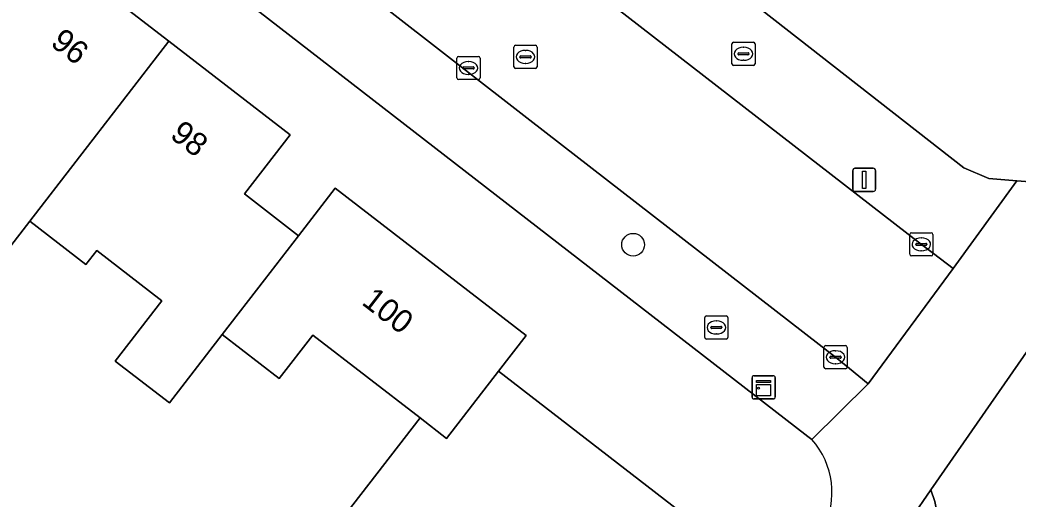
# Model space of a CAD drawing. Extents: x 160157 to 160921, y 381516 to 382045.
# Drawn here: x 160618.81 to 160661.83, y 381626.58 to 381647.26 of the extents above; entities that cross this region are included whole.
import ezdxf

# ---------------------------------------------------------------- set-up
doc = ezdxf.new("R2010")
doc.units = 0
for name, color, linetype in [('IMGEO_Boom', 7, 'Continuous'), ('IMGEO_Brandkraan', 7, 'Continuous'), ('IMGEO_Erf', 7, 'Continuous'), ('IMGEO_Fietspad_open', 7, 'Continuous'), ('IMGEO_Kast', 7, 'Continuous'), ('IMGEO_Kolk', 7, 'Continuous'), ('IMGEO_Lichtmast', 7, 'Continuous'), ('IMGEO_Pand', 7, 'Continuous'), ('IMGEO_Pand_nummerreeks', 7, 'Continuous'), ('IMGEO_Rijbaan_lokaal_open', 7, 'Continuous'), ('IMGEO_Rioolput', 7, 'Continuous'), ('IMGEO_Voetpad_open', 7, 'Continuous')]:
    doc.layers.add(name, color=color, linetype=linetype)

msp = doc.modelspace()

# ---------------------------------------------------------------- linework, layer by layer
at = {"layer": 'IMGEO_Boom'}
msp.add_circle((160645.239, 381637.558), 0.489, dxfattribs=at)
at = {"layer": 'IMGEO_Brandkraan'}
for p, q in [((160649.497, 381645.369), (160649.497, 381646.221)), ((160649.572, 381646.295), (160650.424, 381646.295)), ((160650.498, 381646.221), (160650.498, 381645.369)), ((160649.756, 381645.789), (160649.756, 381645.801)), ((160649.799, 381645.838), (160650.197, 381645.838)), ((160649.985, 381646.075), (160650.01, 381646.075)), ((160650.24, 381645.801), (160650.24, 381645.789)), ((160650.194, 381645.752), (160649.796, 381645.752)), ((160650.008, 381645.515), (160649.983, 381645.515)), ((160650.424, 381645.295), (160649.572, 381645.295)), ((160648.329, 381633.561), (160648.329, 381634.413)), ((160648.404, 381634.487), (160649.256, 381634.487)), ((160648.817, 381634.267), (160648.842, 381634.267)), ((160649.33, 381634.413), (160649.33, 381633.561)), ((160648.588, 381633.981), (160648.588, 381633.993)), ((160649.026, 381633.944), (160648.628, 381633.944)), ((160648.631, 381634.03), (160649.029, 381634.03)), ((160649.072, 381633.993), (160649.072, 381633.981)), ((160649.256, 381633.487), (160648.404, 381633.487)), ((160648.84, 381633.707), (160648.815, 381633.707))]:
    msp.add_line(p, q, dxfattribs=at)
for points in [[(160649.497, 381645.369), (160649.497, 381646.221)], [(160649.572, 381646.295), (160650.424, 381646.295)], [(160650.498, 381646.221), (160650.498, 381645.369)], [(160650.424, 381645.295), (160649.572, 381645.295)], [(160648.329, 381633.561), (160648.329, 381634.413)], [(160648.404, 381634.487), (160649.256, 381634.487)], [(160649.33, 381634.413), (160649.33, 381633.561)], [(160649.256, 381633.487), (160648.404, 381633.487)]]:
    msp.add_lwpolyline(points, dxfattribs=at)
for centre, radius, start, end in [((160649.574, 381646.219), 0.0765, 91.552, 178.448), ((160649.574, 381646.219), 0.0765, 91.552, 178.448), ((160650.422, 381646.219), 0.0765, 1.552, 88.448), ((160650.422, 381646.219), 0.0765, 1.552, 88.448), ((160649.796, 381645.798), 0.0403, 85.8775, 175.7526), ((160649.793, 381645.788), 0.0366, 178.938, 274.7102), ((160650.197, 381645.795), 0.043, 264.8664, 352.4533), ((160650.201, 381645.8), 0.0386, 1.7309, 96.639), ((160649.574, 381645.371), 0.0765, 181.552, 268.448), ((160649.574, 381645.371), 0.0765, 181.552, 268.448), ((160650.422, 381645.371), 0.0765, 271.552, 358.448), ((160650.422, 381645.371), 0.0765, 271.552, 358.448), ((160648.406, 381634.411), 0.0765, 91.552, 178.448), ((160648.406, 381634.411), 0.0765, 91.552, 178.448), ((160649.254, 381634.411), 0.0765, 1.552, 88.448), ((160649.254, 381634.411), 0.0765, 1.552, 88.448), ((160648.628, 381633.99), 0.0403, 85.8775, 175.7526), ((160648.625, 381633.98), 0.0366, 178.938, 274.7102), ((160649.029, 381633.987), 0.043, 264.8664, 352.4533), ((160649.033, 381633.992), 0.0386, 1.7309, 96.639), ((160648.406, 381633.563), 0.0765, 181.552, 268.448), ((160648.406, 381633.563), 0.0765, 181.552, 268.448), ((160649.254, 381633.563), 0.0765, 271.552, 358.448), ((160649.254, 381633.563), 0.0765, 271.552, 358.448)]:
    msp.add_arc(centre, radius, start, end, dxfattribs=at)
for centre, major_axis, ratio, start_param, end_param in [((160649.984, 381645.795), (-0.387, 0.002), 0.722429, 4.712389, 7.853982), ((160650.009, 381645.795), (-0.39, 0.002), 0.717154, 1.570796, 4.712389), ((160648.816, 381633.987), (-0.387, 0.002), 0.722429, 4.712389, 7.853982), ((160648.841, 381633.987), (-0.39, 0.002), 0.717154, 1.570796, 4.712389)]:
    msp.add_ellipse(centre, major_axis=major_axis, ratio=ratio, start_param=start_param, end_param=end_param, dxfattribs=at)
at = {"layer": 'IMGEO_Erf'}
for points in [[(160663.263, 381697.094), (160656.525, 381687.022), (160659.33, 381685.115), (160657.761, 381682.808), (160656.024, 381680.253), (160653.219, 381682.16), (160648.629, 381675.743), (160651.332, 381673.865), (160649.566, 381671.323), (160647.864, 381668.873), (160645.161, 381670.751), (160643.913, 381668.946), (160646.41, 381667.219), (160641.304, 381659.835), (160638.654, 381661.667), (160636.475, 381658.882), (160659.494, 381640.87), (160660.576, 381640.417), (160661.788, 381640.317), (160662.531, 381640.256)], [(160652.939, 381629.15), (160652.772, 381629.282), (160601.85, 381668.749), (160598.492, 381671.366), (160598.418, 381671.265), (160593.646, 381664.765), (160596.685, 381662.418), (160599.574, 381666.16), (160604.808, 381662.117), (160609.913, 381658.174), (160615.018, 381654.231), (160620.122, 381650.288), (160625.226, 381646.346), (160630.458, 381642.305), (160628.484, 381639.75), (160630.816, 381637.948), (160632.401, 381640), (160640.628, 381633.646), (160639.436, 381632.103), (160647.232, 381626.081)], [(160619.23, 381638.576), (160617.438, 381636.257)], [(160631.637, 381624.368), (160636.053, 381630.085), (160631.426, 381633.659), (160629.979, 381631.786), (160627.522, 381633.684), (160625.247, 381630.738), (160622.915, 381632.539), (160624.92, 381635.135), (160622.114, 381637.302), (160621.653, 381636.704), (160619.23, 381638.576)]]:
    msp.add_lwpolyline(points, dxfattribs=at)
msp.add_arc((160650.462, 381626.89), 3.353, 331.3676, 42.3752, dxfattribs=at)
at = {"layer": 'IMGEO_Fietspad_open'}
msp.add_lwpolyline([(160658.889, 381622.807), (160658.778, 381623.539), (160658.598, 381624.784), (160658.246, 381626.478), (160658.078, 381626.982), (160657.224, 381625.75), (160654.545, 381621.952), (160652.131, 381618.546), (160625.5, 381580.252), (160626.609, 381577.958), (160653.548, 381616.624)], dxfattribs=at)
at = {"layer": 'IMGEO_Kast'}
for p, q in [((160650.367, 381630.98), (160650.367, 381631.821)), ((160650.367, 381631.821), (160650.367, 381630.98)), ((160650.442, 381631.905), (160651.283, 381631.905)), ((160651.283, 381631.905), (160650.442, 381631.905)), ((160651.367, 381631.83), (160651.367, 381630.989)), ((160651.367, 381630.989), (160651.367, 381631.83)), ((160651.292, 381630.905), (160650.451, 381630.905)), ((160650.451, 381630.905), (160651.292, 381630.905))]:
    msp.add_line(p, q, dxfattribs=at)
for points in [[(160650.562, 381631.695), (160651.162, 381631.695), (160651.162, 381631.61), (160650.562, 381631.61), (160650.562, 381631.695)], [(160650.562, 381631.52), (160651.162, 381631.52), (160651.162, 381631.031), (160650.562, 381631.031), (160650.562, 381631.52)]]:
    msp.add_lwpolyline(points, dxfattribs=at)
msp.add_circle((160650.646, 381631.369), 0.0377, dxfattribs=at)
for centre, start, end in [((160650.445, 381631.827), 92.4484, 184.2845), ((160650.445, 381631.827), 92.4484, 184.2845), ((160651.289, 381631.827), 2.4484, 94.2845), ((160651.289, 381631.827), 2.4484, 94.2845), ((160650.445, 381630.983), 182.4484, 274.2845), ((160650.445, 381630.983), 182.4484, 274.2845), ((160651.289, 381630.983), 272.4484, 4.2845), ((160651.289, 381630.983), 272.4484, 4.2845)]:
    msp.add_arc(centre, 0.0779, start, end, dxfattribs=at)
at = {"layer": 'IMGEO_Kolk'}
for p, q in [((160637.643, 381644.758), (160637.643, 381645.61)), ((160637.718, 381645.684), (160638.57, 381645.684)), ((160638.131, 381645.464), (160638.156, 381645.464)), ((160638.644, 381645.61), (160638.644, 381644.758)), ((160637.902, 381645.178), (160637.902, 381645.19)), ((160638.34, 381645.141), (160637.942, 381645.141)), ((160637.945, 381645.227), (160638.343, 381645.227)), ((160638.386, 381645.19), (160638.386, 381645.178)), ((160638.57, 381644.684), (160637.718, 381644.684)), ((160638.154, 381644.904), (160638.129, 381644.904)), ((160657.24, 381638.073), (160658.092, 381638.073)), ((160657.165, 381637.147), (160657.165, 381637.999)), ((160657.467, 381637.616), (160657.865, 381637.616)), ((160657.653, 381637.853), (160657.678, 381637.853)), ((160658.166, 381637.999), (160658.166, 381637.147)), ((160657.424, 381637.567), (160657.424, 381637.579)), ((160657.862, 381637.53), (160657.464, 381637.53)), ((160657.676, 381637.293), (160657.651, 381637.293)), ((160657.908, 381637.579), (160657.908, 381637.567)), ((160658.092, 381637.073), (160657.24, 381637.073)), ((160653.468, 381632.276), (160653.468, 381633.128)), ((160653.543, 381633.202), (160654.395, 381633.202)), ((160653.956, 381632.982), (160653.981, 381632.982)), ((160654.469, 381633.128), (160654.469, 381632.276)), ((160653.727, 381632.696), (160653.727, 381632.708)), ((160654.165, 381632.659), (160653.767, 381632.659)), ((160653.77, 381632.745), (160654.168, 381632.745)), ((160654.211, 381632.708), (160654.211, 381632.696)), ((160654.395, 381632.202), (160653.543, 381632.202)), ((160653.979, 381632.422), (160653.954, 381632.422))]:
    msp.add_line(p, q, dxfattribs=at)
for points in [[(160637.643, 381644.758), (160637.643, 381645.61)], [(160637.718, 381645.684), (160638.57, 381645.684)], [(160638.644, 381645.61), (160638.644, 381644.758)], [(160638.57, 381644.684), (160637.718, 381644.684)], [(160657.24, 381638.073), (160658.092, 381638.073)], [(160657.165, 381637.147), (160657.165, 381637.999)], [(160658.166, 381637.999), (160658.166, 381637.147)], [(160658.092, 381637.073), (160657.24, 381637.073)], [(160653.468, 381632.276), (160653.468, 381633.128)], [(160653.543, 381633.202), (160654.395, 381633.202)], [(160654.469, 381633.128), (160654.469, 381632.276)], [(160654.395, 381632.202), (160653.543, 381632.202)]]:
    msp.add_lwpolyline(points, dxfattribs=at)
for centre, radius, start, end in [((160637.72, 381645.608), 0.0765, 91.552, 178.448), ((160637.72, 381645.608), 0.0765, 91.552, 178.448), ((160638.568, 381645.608), 0.0765, 1.552, 88.448), ((160638.568, 381645.608), 0.0765, 1.552, 88.448), ((160637.942, 381645.187), 0.0403, 85.8775, 175.7526), ((160637.939, 381645.177), 0.0366, 178.938, 274.7102), ((160638.343, 381645.184), 0.043, 264.8664, 352.4533), ((160638.347, 381645.189), 0.0386, 1.7309, 96.639), ((160637.72, 381644.76), 0.0765, 181.552, 268.448), ((160637.72, 381644.76), 0.0765, 181.552, 268.448), ((160638.568, 381644.76), 0.0765, 271.552, 358.448), ((160638.568, 381644.76), 0.0765, 271.552, 358.448), ((160657.242, 381637.997), 0.0765, 91.552, 178.448), ((160657.242, 381637.997), 0.0765, 91.552, 178.448), ((160658.09, 381637.997), 0.0765, 1.552, 88.448), ((160658.09, 381637.997), 0.0765, 1.552, 88.448), ((160657.464, 381637.576), 0.0403, 85.8775, 175.7526), ((160657.869, 381637.578), 0.0386, 1.7309, 96.639), ((160657.461, 381637.566), 0.0366, 178.938, 274.7102), ((160657.865, 381637.573), 0.043, 264.8664, 352.4533), ((160657.242, 381637.149), 0.0765, 181.552, 268.448), ((160657.242, 381637.149), 0.0765, 181.552, 268.448), ((160658.09, 381637.149), 0.0765, 271.552, 358.448), ((160658.09, 381637.149), 0.0765, 271.552, 358.448), ((160653.545, 381633.126), 0.0765, 91.552, 178.448), ((160653.545, 381633.126), 0.0765, 91.552, 178.448), ((160654.393, 381633.126), 0.0765, 1.552, 88.448), ((160654.393, 381633.126), 0.0765, 1.552, 88.448), ((160653.767, 381632.705), 0.0403, 85.8775, 175.7526), ((160653.764, 381632.695), 0.0366, 178.938, 274.7102), ((160654.168, 381632.702), 0.043, 264.8664, 352.4533), ((160654.172, 381632.707), 0.0386, 1.7309, 96.639), ((160653.545, 381632.278), 0.0765, 181.552, 268.448), ((160653.545, 381632.278), 0.0765, 181.552, 268.448), ((160654.393, 381632.278), 0.0765, 271.552, 358.448), ((160654.393, 381632.278), 0.0765, 271.552, 358.448)]:
    msp.add_arc(centre, radius, start, end, dxfattribs=at)
for centre, major_axis, ratio, start_param, end_param in [((160638.13, 381645.184), (-0.387, 0.002), 0.722429, 4.712389, 7.853982), ((160638.155, 381645.184), (-0.39, 0.002), 0.717154, 1.570796, 4.712389), ((160657.652, 381637.573), (-0.387, 0.002), 0.722429, 4.712389, 7.853982), ((160657.677, 381637.573), (-0.39, 0.002), 0.717154, 1.570796, 4.712389), ((160653.955, 381632.702), (-0.387, 0.002), 0.722429, 4.712389, 7.853982), ((160653.98, 381632.702), (-0.39, 0.002), 0.717154, 1.570796, 4.712389)]:
    msp.add_ellipse(centre, major_axis=major_axis, ratio=ratio, start_param=start_param, end_param=end_param, dxfattribs=at)
at = {"layer": 'IMGEO_Lichtmast'}
for p, q in [((160654.706, 381639.957), (160654.706, 381640.757)), ((160654.706, 381640.757), (160654.706, 381639.957)), ((160654.806, 381640.857), (160655.596, 381640.857)), ((160655.596, 381640.857), (160654.806, 381640.857)), ((160655.696, 381640.757), (160655.696, 381639.957)), ((160655.696, 381639.957), (160655.696, 381640.757)), ((160655.596, 381639.857), (160654.806, 381639.857)), ((160654.806, 381639.857), (160655.596, 381639.857))]:
    msp.add_line(p, q, dxfattribs=at)
msp.add_lwpolyline([(160655.126, 381640.732), (160655.276, 381640.732), (160655.276, 381639.982), (160655.126, 381639.982), (160655.126, 381640.732)], dxfattribs=at)
for centre, start, end in [((160654.806, 381640.757), 90, 180), ((160654.806, 381640.757), 90, 180), ((160655.596, 381640.757), 0, 90), ((160655.596, 381640.757), 360, 90), ((160654.806, 381639.957), 180, 270), ((160654.806, 381639.957), 180, 270), ((160655.596, 381639.957), 270, 0), ((160655.596, 381639.957), 270, 0)]:
    msp.add_arc(centre, 0.1, start, end, dxfattribs=at)
at = {"layer": 'IMGEO_Pand'}
for points in [[(160619.23, 381638.576), (160625.226, 381646.346), (160620.122, 381650.288), (160614.099, 381642.491), (160613.983, 381642.58), (160612.215, 381640.292), (160617.438, 381636.257)], [(160630.458, 381642.305), (160625.226, 381646.346), (160619.23, 381638.576), (160621.653, 381636.704), (160622.114, 381637.302), (160624.92, 381635.135), (160622.915, 381632.539), (160625.247, 381630.738), (160627.522, 381633.684), (160629.345, 381636.044), (160630.816, 381637.948), (160628.484, 381639.75)], [(160640.628, 381633.646), (160632.401, 381640), (160630.816, 381637.948), (160629.345, 381636.044), (160627.522, 381633.684), (160629.979, 381631.786), (160631.426, 381633.659), (160636.053, 381630.085), (160637.196, 381629.202), (160639.436, 381632.103)], [(160636.053, 381630.085), (160631.637, 381624.368), (160636.619, 381620.52), (160640.576, 381617.464), (160647.232, 381626.081), (160639.436, 381632.103), (160637.196, 381629.202)]]:
    msp.add_lwpolyline(points, close=True, dxfattribs=at)
at = {"layer": 'IMGEO_Rijbaan_lokaal_open'}
msp.add_lwpolyline([(160637.757, 381653.019), (160629.795, 381659.181), (160625.991, 381662.142), (160615.488, 381670.334), (160614.775, 381670.9), (160611.044, 381665.943), (160611.643, 381665.488), (160622.338, 381657.247), (160634.337, 381647.947), (160640.783, 381642.937), (160653.969, 381632.702), (160654.563, 381632.216), (160655.367, 381631.558), (160659.031, 381636.532), (160658.192, 381637.172), (160657.666, 381637.573), (160640.627, 381650.806)], close=True, dxfattribs=at)
msp.add_lwpolyline([(160663.242, 381634.43), (160658.078, 381626.982), (160658.246, 381626.478), (160658.598, 381624.784), (160658.778, 381623.539), (160658.889, 381622.807), (160658.911, 381622.32), (160658.483, 381619.337), (160658.345, 381619)], dxfattribs=at)
at = {"layer": 'IMGEO_Rioolput'}
for p, q in [((160640.101, 381645.236), (160640.101, 381646.088)), ((160640.176, 381646.162), (160641.028, 381646.162)), ((160640.589, 381645.942), (160640.614, 381645.942)), ((160641.102, 381646.088), (160641.102, 381645.236)), ((160640.36, 381645.656), (160640.36, 381645.668)), ((160640.798, 381645.619), (160640.4, 381645.619)), ((160640.403, 381645.705), (160640.801, 381645.705)), ((160640.612, 381645.382), (160640.587, 381645.382)), ((160640.844, 381645.668), (160640.844, 381645.656)), ((160641.028, 381645.162), (160640.176, 381645.162))]:
    msp.add_line(p, q, dxfattribs=at)
for points in [[(160640.101, 381645.236), (160640.101, 381646.088)], [(160640.176, 381646.162), (160641.028, 381646.162)], [(160641.102, 381646.088), (160641.102, 381645.236)], [(160641.028, 381645.162), (160640.176, 381645.162)]]:
    msp.add_lwpolyline(points, dxfattribs=at)
for centre, radius, start, end in [((160640.178, 381646.086), 0.0765, 91.552, 178.448), ((160640.178, 381646.086), 0.0765, 91.552, 178.448), ((160641.026, 381646.086), 0.0765, 1.552, 88.448), ((160641.026, 381646.086), 0.0765, 1.552, 88.448), ((160640.4, 381645.665), 0.0403, 85.8775, 175.7526), ((160640.397, 381645.655), 0.0366, 178.938, 274.7102), ((160640.801, 381645.662), 0.043, 264.8664, 352.4533), ((160640.805, 381645.667), 0.0386, 1.7309, 96.639), ((160640.178, 381645.238), 0.0765, 181.552, 268.448), ((160640.178, 381645.238), 0.0765, 181.552, 268.448), ((160641.026, 381645.238), 0.0765, 271.552, 358.448), ((160641.026, 381645.238), 0.0765, 271.552, 358.448)]:
    msp.add_arc(centre, radius, start, end, dxfattribs=at)
for centre, major_axis, ratio, start_param, end_param in [((160640.588, 381645.662), (-0.387, 0.002), 0.722429, 4.712389, 7.853982), ((160640.613, 381645.662), (-0.39, 0.002), 0.717154, 1.570796, 4.712389)]:
    msp.add_ellipse(centre, major_axis=major_axis, ratio=ratio, start_param=start_param, end_param=end_param, dxfattribs=at)
at = {"layer": 'IMGEO_Voetpad_open'}
msp.add_lwpolyline([(160603.873, 381671.389), (160595.897, 381677.768), (160593.737, 381675.072), (160595.937, 381673.356), (160598.492, 381671.366), (160601.85, 381668.749), (160652.772, 381629.282), (160652.939, 381629.15), (160655.367, 381631.558), (160654.563, 381632.216), (160653.969, 381632.702), (160640.783, 381642.937), (160634.337, 381647.947), (160622.338, 381657.247), (160611.643, 381665.488), (160611.044, 381665.943)], close=True, dxfattribs=at)
for points in [[(160612.96, 381672.341), (160614.775, 381670.9), (160615.488, 381670.334), (160625.991, 381662.142), (160629.795, 381659.181), (160637.757, 381653.019), (160640.627, 381650.806), (160657.666, 381637.573), (160658.192, 381637.172), (160659.031, 381636.532), (160661.788, 381640.317), (160660.576, 381640.417), (160659.494, 381640.87), (160636.475, 381658.882), (160634.918, 381660.1), (160616.813, 381674.266)], [(160662.531, 381640.256), (160661.788, 381640.317), (160659.031, 381636.532), (160655.367, 381631.558), (160652.939, 381629.15)], [(160653.405, 381625.283), (160641.062, 381607.564), (160633.366, 381596.557), (160629.491, 381590.946), (160623.64, 381582.543), (160625.5, 381580.252), (160652.131, 381618.546), (160654.545, 381621.952), (160657.224, 381625.75), (160658.078, 381626.982), (160663.242, 381634.43)]]:
    msp.add_lwpolyline(points, dxfattribs=at)
msp.add_arc((160650.462, 381626.89), 3.353, 331.3676, 42.3752, dxfattribs=at)

# ---------------------------------------------------------------- texts
at = {"layer": 'IMGEO_Pand_nummerreeks'}
for s, rotation, p in [('96', 322.3173, (160620.077, 381646.178)), ('98', 322.3166, (160625.228, 381642.201)), ('100', 322.3223, (160633.494, 381635.012))]:
    msp.add_text(s, height=1, rotation=rotation, dxfattribs=at).set_placement(p)

doc.saveas('drawing.dxf')
